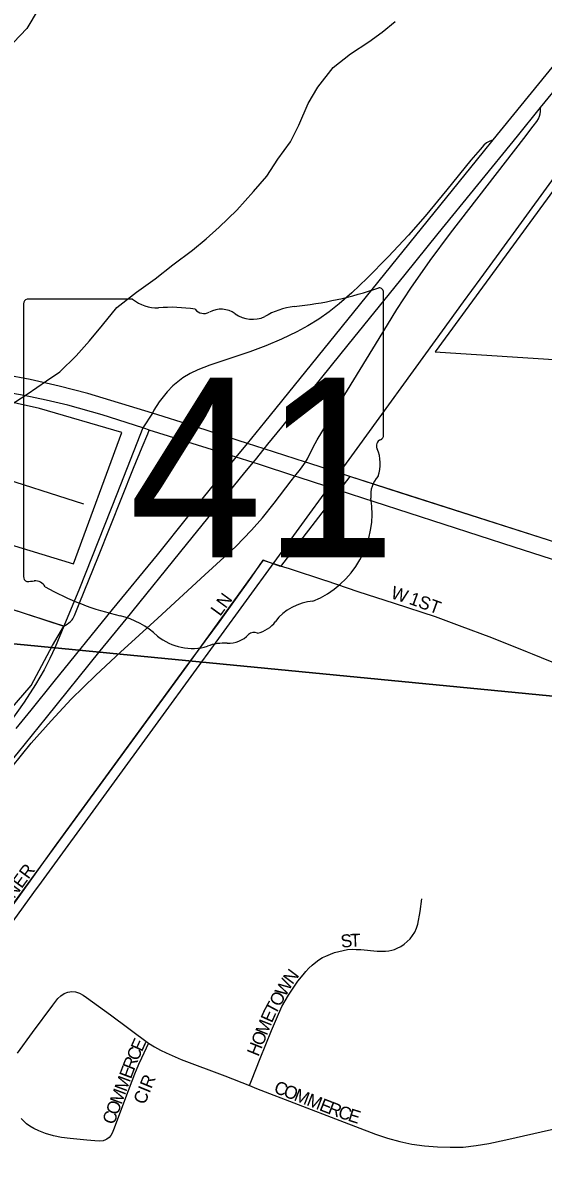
# Model space of a CAD drawing. Extents: x -209 to 4852, y 0 to 905.
# Drawn here: x 81.27 to 88.89, y 290.63 to 307.42 of the extents above; entities that cross this region are included whole.
import ezdxf

# ---------------------------------------------------------------- set-up
doc = ezdxf.new("R2010")
doc.units = 0
for name, color, linetype in [('GM_X_Airport_Location_Class_2', 7, 'Continuous'), ('GM_X_Airport_Location_Class_3', 7, 'Continuous'), ('GM_X_Corporation', 7, 'Continuous'), ('GM_X_County_Road', 7, 'Continuous'), ('GM_X_County_ROW', 7, 'Continuous'), ('GM_X_County_Subdivision_Text', 7, 'Continuous'), ('GM_X_Interstate_Location', 7, 'Continuous'), ('GM_X_Major_Lake', 7, 'Continuous'), ('GM_X_Minor_River', 7, 'Continuous'), ('GM_X_Rail_Line', 7, 'Continuous'), ('GM_X_Township_ROW', 7, 'Continuous'), ('GM_X_Township_Subdivision', 7, 'Continuous'), ('GM_X_Township_Text', 7, 'Continuous'), ('GM_X_US_Location', 7, 'Continuous'), ('GM_X_US_Route', 7, 'Continuous')]:
    doc.layers.add(name, color=color, linetype=linetype)

msp = doc.modelspace()

# ---------------------------------------------------------------- linework, layer by layer
at = {"layer": 'GM_X_Airport_Location_Class_2'}
for points in [[(85.169, 299.411), (85.704, 299.238), (85.708, 299.237), (86.176, 299.075), (86.71, 298.903), (87.309, 298.707), (87.662, 298.578), (88.137, 298.402), (88.657, 298.191), (88.733, 298.16), (89.15, 297.991), (89.673, 297.774)], [(84.587, 291.826), (84.616, 291.9), (84.744, 292.222), (84.911, 292.635), (84.983, 292.808), (85.064, 292.985), (85.16, 293.152), (85.209, 293.227), (85.258, 293.302), (85.299, 293.356), (85.375, 293.453), (85.415, 293.498), (85.458, 293.549), (85.506, 293.591), (85.562, 293.637), (85.606, 293.669), (85.658, 293.703), (85.706, 293.726), (85.774, 293.755), (85.833, 293.777), (85.9, 293.794), (85.962, 293.808), (86.026, 293.821), (86.091, 293.827), (86.151, 293.825), (86.221, 293.825), (86.458, 293.799), (86.526, 293.798), (86.584, 293.8), (86.632, 293.804), (86.675, 293.813), (86.713, 293.825), (86.751, 293.84), (86.805, 293.869), (86.855, 293.903), (86.898, 293.938), (86.941, 293.98), (86.977, 294.027), (87.009, 294.079), (87.036, 294.136), (87.055, 294.193), (87.09, 294.379), (87.114, 294.568)], [(81.189, 292.302), (81.411, 292.603), (81.707, 293.004), (81.782, 293.102), (81.825, 293.143), (81.872, 293.176), (81.926, 293.197), (81.983, 293.205), (82.041, 293.2), (82.096, 293.182), (82.149, 293.155), (82.2, 293.121), (82.553, 292.865), (83.108, 292.45)], [(83.108, 292.45), (83.004, 292.227), (82.964, 292.135), (82.905, 291.993), (82.772, 291.646), (82.606, 291.204), (82.578, 291.128), (82.557, 291.094), (82.532, 291.066), (82.5, 291.042), (82.476, 291.029), (82.445, 291.017), (82.393, 291.012), (82.324, 291.014), (82.203, 291.024), (81.959, 291.049), (81.836, 291.063), (81.716, 291.089), (81.598, 291.123), (81.499, 291.163), (81.428, 291.199), (81.371, 291.232), (81.323, 291.266), (81.281, 291.302), (81.241, 291.344)], [(83.108, 292.45), (83.194, 292.396), (83.283, 292.347), (83.369, 292.306), (83.588, 292.209), (84.229, 291.968), (84.587, 291.826)], [(84.587, 291.826), (84.691, 291.785), (85.91, 291.313), (86.434, 291.116), (86.612, 291.054), (86.792, 291.006), (86.969, 290.969), (87.153, 290.941), (87.344, 290.927), (87.529, 290.921), (87.721, 290.925), (87.91, 290.945), (88.094, 290.977), (88.345, 291.03), (89.013, 291.181), (89.5, 291.282), (90.209, 291.438), (91.055, 291.635), (91.425, 291.716)]]:
    msp.add_lwpolyline(points, dxfattribs=at)
at = {"layer": 'GM_X_Corporation'}
for points in [[(85.931, 302.566), (86.117, 302.797), (86.871, 303.724), (87.352, 304.325), (88.516, 305.754), (88.855, 306.174), (89.369, 306.808), (89.981, 307.573), (90.748, 308.545), (91.346, 309.334), (92.541, 310.95), (92.544, 310.954)], [(81.171, 297.064), (81.39, 297.336), (81.725, 297.756), (82.581, 298.813), (83.239, 299.614), (83.684, 300.168), (84.394, 301.043), (84.559, 301.247), (84.814, 301.561), (85.847, 302.839), (88.016, 305.526), (88.159, 305.701), (89.237, 307.028), (89.915, 307.877)], [(84.675, 301.008), (84.804, 301.168), (84.859, 301.235), (85.06, 301.484), (85.931, 302.566)], [(84.549, 300.853), (84.64, 300.966), (84.675, 301.008)], [(83.667, 299.763), (84.522, 300.819), (84.549, 300.853)], [(78.004, 292.766), (78.961, 293.958), (79.789, 294.973), (80.415, 295.752), (80.531, 295.894), (81.202, 296.72), (81.614, 297.225), (82.4, 298.205), (82.782, 298.668), (83.667, 299.763)]]:
    msp.add_lwpolyline(points, dxfattribs=at)
at = {"layer": 'GM_X_County_Road'}
msp.add_lwpolyline([(81.081, 301.81), (81.331, 301.968), (81.613, 302.163), (81.811, 302.298), (82.047, 302.532), (82.245, 302.75), (82.436, 302.984), (82.643, 303.241), (82.932, 303.466), (83.206, 303.662), (83.465, 303.865), (83.754, 304.083), (83.952, 304.248), (84.142, 304.421), (84.401, 304.67), (84.646, 304.941), (84.844, 305.167), (85.005, 305.417), (85.188, 305.673), (85.311, 305.915), (85.45, 306.233), (85.588, 306.475), (85.817, 306.761), (86.068, 306.964), (86.335, 307.137), (86.532, 307.28), (86.723, 307.438)], dxfattribs=at)
at = {"layer": 'GM_X_County_ROW'}
for points in [[(80.206, 300.982), (80.096, 300.653), (79.845, 299.884), (79.812, 299.761), (79.803, 299.698), (79.8, 299.634), (79.805, 299.569), (79.818, 299.506), (79.837, 299.445), (79.862, 299.386), (79.892, 299.329), (79.906, 299.311), (79.932, 299.277), (79.979, 299.233), (80.031, 299.194), (80.085, 299.161), (80.141, 299.131), (80.258, 299.083), (80.496, 299.006), (81.031, 298.839), (81.867, 298.567)], [(80.778, 300.8), (82.154, 300.363)], [(84.789, 299.534), (85.057, 299.447), (85.087, 299.438), (85.169, 299.411)]]:
    msp.add_lwpolyline(points, dxfattribs=at)
at = {"layer": 'GM_X_County_Subdivision_Text'}
for points in [[(89.104, 299.788), (89.094, 299.791), (86.797, 300.52), (86.057, 300.764), (85.458, 300.957), (85.409, 300.973), (84.804, 301.168), (84.559, 301.247), (83.68, 301.531), (83.244, 301.667), (83.168, 301.691), (82.218, 301.979), (81.797, 302.089), (81.373, 302.184), (81.006, 302.253)], [(89.696, 299.33), (88.466, 299.727), (85.903, 300.555), (85.315, 300.746), (85.254, 300.766), (84.734, 300.936), (84.64, 300.966), (84.394, 301.043), (83.12, 301.443), (83.107, 301.447), (83.053, 301.465), (83.026, 301.474), (82.43, 301.668), (81.926, 301.806), (81.607, 301.883), (81.288, 301.951), (80.781, 302.038)]]:
    msp.add_lwpolyline(points, dxfattribs=at)
at = {"layer": 'GM_X_Major_Lake'}
msp.add_lwpolyline([(81.493, 307.614), (81.327, 307.336), (81.132, 307.128)], dxfattribs=at)
at = {"layer": 'GM_X_Minor_River'}
for points in [[(92.468, 317.445), (90.648, 297.385), (70.559, 299.335), (72.295, 319.32)], [(70.559, 299.335), (90.648, 297.385), (88.927, 277.384), (68.709, 279.29)]]:
    msp.add_lwpolyline(points, close=True, dxfattribs=at)
at = {"layer": 'GM_X_Rail_Line'}
for points in [[(85.409, 300.973), (85.44, 301.019), (85.524, 301.191), (85.58, 301.301), (85.837, 301.727), (86.491, 302.785), (86.747, 303.212), (86.951, 303.524), (87.237, 303.932), (87.533, 304.332), (88.607, 305.721), (88.746, 305.9), (88.799, 305.969), (88.822, 306.008), (88.84, 306.05), (88.849, 306.084), (88.854, 306.116), (88.855, 306.143), (88.855, 306.174)], [(88.159, 305.701), (88.101, 305.677), (88.064, 305.658), (88.022, 305.622), (87.969, 305.557), (87.834, 305.401), (87.479, 304.967), (87.164, 304.582), (86.919, 304.301), (86.621, 303.983), (86.315, 303.673), (86.089, 303.458), (85.902, 303.294), (85.756, 303.179), (85.603, 303.072), (85.444, 302.974), (85.281, 302.884), (85.057, 302.776), (84.828, 302.679), (84.595, 302.592), (84.005, 302.394), (83.831, 302.326), (83.719, 302.272), (83.612, 302.208), (83.562, 302.172), (83.467, 302.091), (83.381, 302.002), (83.265, 301.856), (83.186, 301.736), (83.168, 301.691)], [(83.168, 301.691), (83.026, 301.474), (82.936, 301.252), (82.646, 300.501), (82.096, 299.119), (81.867, 298.567), (81.742, 298.259), (81.664, 298.09), (81.579, 297.925), (81.454, 297.711), (81.286, 297.451), (81.071, 297.147), (80.699, 296.651), (80.343, 296.196), (80.293, 296.129), (80.251, 296.057), (80.223, 295.972), (80.208, 295.881)], [(81.867, 298.567), (81.916, 298.594), (81.966, 298.637), (81.988, 298.658), (82.002, 298.676), (82.025, 298.723), (82.093, 298.895), (82.375, 299.595), (82.891, 300.884), (83.015, 301.192), (83.098, 301.388), (83.12, 301.443)], [(80.415, 295.752), (80.515, 295.811), (80.577, 295.858), (80.653, 295.941), (80.696, 295.996), (80.787, 296.109), (81.106, 296.5), (81.387, 296.849), (81.68, 297.176), (81.975, 297.493), (82.335, 297.848), (82.696, 298.184), (83.247, 298.685), (83.935, 299.321), (84.388, 299.735), (84.618, 299.973), (84.779, 300.156), (84.951, 300.369), (85.2, 300.698), (85.254, 300.766), (85.335, 300.869), (85.387, 300.939), (85.409, 300.973)]]:
    msp.add_lwpolyline(points, dxfattribs=at)
at = {"layer": 'GM_X_Township_Subdivision'}
for p, q in [((82.875, 303.364), (81.33, 303.364)), ((86.552, 301.369), (86.552, 303.463)), ((81.278, 303.295), (81.278, 299.292)), ((86.551, 301.37), (86.552, 301.369))]:
    msp.add_line(p, q, dxfattribs=at)
for centre, radius, start, end in [((84.673, 308.82), 5.592, 275.8445, 288.9065), ((86.493, 303.471), 0.0587, 351.8621, 97.738), ((81.339, 303.303), 0.0611, 98.1301, 188.1301), ((83.243, 303.828), 0.593, 231.6195, 271.1119), ((83.439, 301.117), 2.127, 80.4867, 94.9883), ((83.922, 303.324), 0.171, 219.7921, 297.1024), ((84.173, 302.861), 0.355, 54.4667, 119.1411), ((85.387, 302.141), 1.125, 97.3462, 120.7689), ((84.632, 303.496), 0.428, 233.8562, 294.8282), ((86.489, 301.361), 0.0628, 289.6038, 7.7341), ((86.538, 301.215), 0.0909, 107.944, 210.337), ((85.96, 300.951), 0.545, 340.033, 23.6496), ((86.762, 300.493), 0.397, 136.8065, 186.9296), ((84.987, 300.226), 1.399, 292.3089, 8.9858), ((81.339, 299.284), 0.0616, 171.9584, 258.3066), ((81.349, 299.693), 0.47, 267.339, 280.6039), ((81.445, 299.061), 0.17, 29.7484, 93.2717), ((83.586, 302.657), 4.038, 240.4129, 257.1985), ((85.576, 298.169), 0.766, 94.4031, 142.5768), ((82.382, 297.494), 1.264, 47.1842, 75.836), ((84.606, 298.904), 0.452, 282.8732, 323.2771), ((84.657, 298.354), 0.12, 65.7517, 132.6484), ((83.749, 299.042), 0.802, 230.7004, 286.2918), ((84.212, 297.658), 0.659, 85.6951, 111.2099), ((84.271, 298.742), 0.427, 268.777, 315.5493)]:
    msp.add_arc(centre, radius, start, end, dxfattribs=at)
at = {"layer": 'GM_X_Township_Text'}
msp.add_lwpolyline([(79.956, 292.903), (80.049, 293.005), (80.12, 293.093), (80.195, 293.203), (80.567, 293.715), (81.189, 294.567), (81.731, 295.323), (82.35, 296.177), (83.633, 297.929), (84.147, 298.629), (84.616, 299.285), (84.789, 299.534)], dxfattribs=at)
at = {"layer": 'GM_X_US_Location'}
for points in [[(105.568, 329.731), (91.951, 310.954), (93.383, 310.949), (91.924, 308.909), (87.308, 302.589), (89.274, 302.464), (89.12, 300.311), (89.094, 299.791), (86.057, 300.764), (85.045, 299.442), (84.789, 299.534), (83.633, 297.929), (79.957, 292.903)], [(79.971, 300.1), (82.011, 299.482), (82.716, 301.408), (81.51, 301.76), (80.85, 301.905)], [(79.036, 294.971), (81.389, 297.694), (81.7, 298.281), (81.867, 298.567), (80.258, 299.083)]]:
    msp.add_lwpolyline(points, dxfattribs=at)
at = {"layer": 'GM_X_US_Route'}
msp.add_lwpolyline([(78.655, 290.839), (80.362, 293.189), (81.429, 294.658), (81.54, 294.81), (83.329, 297.271), (86.164, 301.171), (87.313, 302.756), (87.726, 303.323), (87.969, 303.658), (88.207, 303.986), (91.74, 308.847), (94.398, 312.5), (100.465, 320.845), (100.676, 321.133), (101.601, 322.421), (102.107, 323.11), (107.543, 330.594), (107.902, 331.087), (111.413, 335.948), (112.494, 337.404), (112.873, 337.925), (113.316, 338.559)], dxfattribs=at)

# ---------------------------------------------------------------- texts
at = {"layer": 'GM_X_Airport_Location_Class_3'}
for s, height, rotation, p in [('W', 0.189, 341.5705, (86.646, 298.98)), ('1ST', 0.1894, 340.0089, (86.914, 298.896)), ('S', 0.189, 7.2335, (85.937, 293.846)), ('T', 0.189, 1.0381, (86.064, 293.863)), ('N', 0.189, 53.0164, (85.217, 293.299)), ('W', 0.189, 60.1321, (85.113, 293.116)), ('O', 0.189, 60.9709, (85.032, 292.971)), ('E', 0.189, 65.7573, (84.916, 292.736)), ('T', 0.189, 61.9564, (84.97, 292.854)), ('M', 0.189, 68.1527, (84.843, 292.552)), ('O', 0.189, 68.125, (84.781, 292.397)), ('E', 0.189, 65.7573, (83.012, 292.312)), ('H', 0.189, 68.1418, (84.719, 292.243)), ('R', 0.189, 68.415, (82.897, 292.038)), ('C', 0.189, 66.1731, (82.951, 292.176)), ('E', 0.189, 69.6716, (82.851, 291.914)), ('M', 0.189, 69.65, (82.781, 291.726)), ('CIR', 0.1894, 67.7444, (83.054, 291.536)), ('M', 0.189, 69.6465, (82.712, 291.539)), ('C', 0.189, 338.7218, (84.932, 291.729)), ('O', 0.189, 338.7099, (85.071, 291.675)), ('M', 0.189, 338.7182, (85.227, 291.614)), ('O', 0.189, 69.6631, (82.654, 291.382)), ('M', 0.189, 338.7127, (85.413, 291.542)), ('E', 0.189, 338.6976, (85.599, 291.469)), ('R', 0.189, 338.8701, (85.724, 291.421)), ('C', 0.189, 69.66, (82.602, 291.242)), ('C', 0.189, 341.2225, (85.872, 291.364)), ('E', 0.189, 342.5805, (86.019, 291.314))]:
    msp.add_text(s, height=height, rotation=rotation, dxfattribs=at).set_placement(p)
at = {"layer": 'GM_X_Interstate_Location'}
for s, rotation, p in [('LN', 53.7411, (84.157, 298.701)), ('SKINNER', 53.693, (80.79, 294.084))]:
    msp.add_text(s, height=0.1894, rotation=rotation, dxfattribs=at).set_placement(p)
at = {"layer": 'GM_X_Township_ROW'}
for s in ['s', 'r']:
    msp.add_text(s, height=0.00379, dxfattribs=at).set_placement((83.856, 301.027))
msp.add_text('41', height=0.00379, rotation=0, dxfattribs=at).set_placement((82.902, 300.752))
at = {"layer": 'GM_X_Township_Subdivision'}
msp.add_text('41', height=2.6367, dxfattribs=at).set_placement((82.821, 299.575))

doc.saveas('drawing.dxf')
